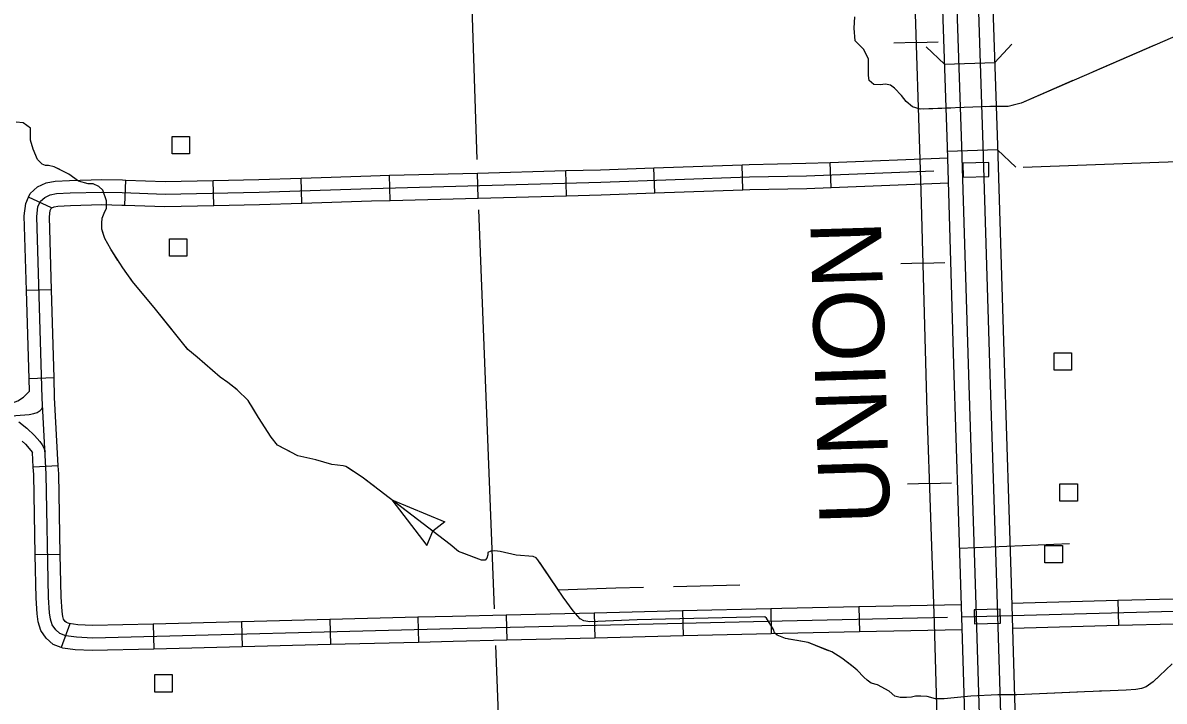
# Model space of a CAD drawing. Extents: x 1084508 to 1142749, y 1057638 to 1093403.
# Drawn here: x 1138356 to 1140500, y 1078789 to 1080063 of the extents above; entities that cross this region are included whole.
import ezdxf

# ---------------------------------------------------------------- set-up
doc = ezdxf.new("R2010")
doc.units = 0
for name, color, linetype in [('Level 10', 7, 'Continuous'), ('Level 31', 7, 'Continuous'), ('Level 32', 7, 'Continuous'), ('Level 35', 7, 'Continuous'), ('Level 36', 7, 'Continuous'), ('Level 40', 7, 'Continuous'), ('Level 43', 7, 'Continuous'), ('Level 5', 7, 'Continuous'), ('Level 56', 7, 'Continuous')]:
    doc.layers.add(name, color=color, linetype=linetype)

msp = doc.modelspace()

# ---------------------------------------------------------------- linework, layer by layer
at = {"layer": 'Level 10'}
for points in [[(1140141.1, 1078123.6), (1140142.5, 1078191), (1140141.9, 1078227.7), (1140130.7, 1078599.3), (1140118.2, 1079008.1), (1140105.2, 1079421.1), (1140092.8, 1079829.9), (1140079.2, 1080235.8)], [(1140105.9, 1080236.7), (1140119.5, 1079830.8), (1140131.9, 1079421.9), (1140144.9, 1079009), (1140157.3, 1078600.1), (1140168.6, 1078228.3), (1140169.2, 1078191), (1140167.8, 1078124.3)], [(1140208.7, 1078125.3), (1140208.8, 1078132.7), (1140210, 1078190.9), (1140209.4, 1078229.3), (1140198.1, 1078601.3), (1140185.7, 1079010.2), (1140172.7, 1079423.2), (1140160.3, 1079832.1), (1140146.7, 1080237.9)], [(1140173.3, 1080238.8), (1140186.9, 1079833), (1140199.3, 1079424), (1140212.4, 1079011), (1140224.8, 1078602.1), (1140236, 1078229.9), (1140236.7, 1078190.8), (1140235.3, 1078125.9)], [(1140170.4, 1079800.6), (1140121.6, 1079799.4)], [(1140121.6, 1079799.4), (1140122.3, 1079772.7), (1140171, 1079773.9), (1140170.4, 1079800.6)], [(1140191.7, 1078961.7), (1140143, 1078960.5)], [(1140143, 1078960.5), (1140143.7, 1078933.8), (1140192.4, 1078935), (1140191.7, 1078961.7)]]:
    msp.add_lwpolyline(points, dxfattribs=at)
at = {"layer": 'Level 31'}
msp.add_lwpolyline([(1140116.1, 1079076.1), (1140322.4, 1079084.6)], dxfattribs=at)
at = {"layer": 'Level 32'}
for p, q in [((1139708.8, 1079749.2), (1139707.2, 1079796.3)), ((1139874.6, 1079753.6), (1139872.8, 1079800.7)), ((1139046, 1079729.3), (1139044.8, 1079776.4)), ((1139211.7, 1079733.7), (1139210.4, 1079780.7)), ((1139377.4, 1079738), (1139376.1, 1079785.1)), ((1139543.2, 1079743.3), (1139541.5, 1079790.4)), ((1138547.6, 1079720.4), (1138549.3, 1079767.4)), ((1138714.6, 1079719.5), (1138713.6, 1079766.6)), ((1138880.5, 1079724), (1138879, 1079771)), ((1138409.7, 1079715.4), (1138367, 1079735.3)), ((1138409.9, 1079561.4), (1138362.9, 1079560)), ((1138414.8, 1079395.7), (1138367.7, 1079394.4)), ((1138422.8, 1079230.8), (1138375.8, 1079228.2)), ((1138426.4, 1079064.3), (1138379.4, 1079063.4)), ((1139595.3, 1078958.2), (1139596.4, 1078911.2)), ((1139761, 1078962.2), (1139762.1, 1078915.2)), ((1139926.8, 1078965.7), (1139927.7, 1078918.7)), ((1140413, 1078977.7), (1140414.2, 1078930.7)), ((1138766.9, 1078937.8), (1138768.1, 1078890.7)), ((1138932.6, 1078942), (1138933.8, 1078894.9)), ((1139098.2, 1078946.2), (1139099.4, 1078899.1)), ((1139263.9, 1078950.2), (1139265.1, 1078903.2)), ((1139429.6, 1078954.2), (1139430.8, 1078907.2)), ((1138444.7, 1078933.8), (1138428.1, 1078889.7)), ((1138601.2, 1078933.6), (1138602.4, 1078886.6))]:
    msp.add_line(p, q, dxfattribs=at)
for points in [[(1139541.5, 1079790.4), (1139707.2, 1079796.3)], [(1139707.2, 1079796.3), (1139720.6, 1079796.8), (1139827.2, 1079798.9), (1139872.8, 1079800.7)], [(1139872.8, 1079800.7), (1140093.4, 1079809.3)], [(1140092.9, 1078945.7), (1139782.4, 1078939.2), (1139164.1, 1078924.3), (1138486.8, 1078907.2), (1138457, 1078908.6), (1138437.1, 1078911.5), (1138425.7, 1078915.7), (1138417.9, 1078922.8), (1138411.5, 1078932.1), (1138407.9, 1078942.8), (1138406.5, 1078954.8), (1138404.4, 1078983.3), (1138400.1, 1079215.1), (1138392.3, 1079358), (1138382.4, 1079699.3), (1138384.5, 1079717.1), (1138389.5, 1079727.7), (1138397.3, 1079734.8), (1138407.2, 1079739.8), (1138419.3, 1079742), (1138444.9, 1079743.4), (1138504.6, 1079744.8), (1138543, 1079744.1), (1138623.3, 1079741.2), (1138800.2, 1079744.8), (1139010.6, 1079751.9), (1139442, 1079763.3), (1139721.3, 1079773.2), (1139827.9, 1079775.4), (1140067.5, 1079784.7)], [(1138879, 1079771), (1139009.9, 1079775.4), (1139044.8, 1079776.4)], [(1139044.8, 1079776.4), (1139210.4, 1079780.7)], [(1139210.4, 1079780.7), (1139376.1, 1079785.1)], [(1139376.1, 1079785.1), (1139441.3, 1079786.8), (1139541.5, 1079790.4)], [(1138367, 1079735.3), (1138370.1, 1079742), (1138383.8, 1079754.5), (1138399.8, 1079762.4), (1138416.6, 1079765.4), (1138444, 1079766.9), (1138504.5, 1079768.4), (1138543.6, 1079767.6), (1138549.3, 1079767.4)], [(1138549.3, 1079767.4), (1138623.5, 1079764.8), (1138713.6, 1079766.6)], [(1138713.6, 1079766.6), (1138799.6, 1079768.3), (1138879, 1079771)], [(1139708.8, 1079749.2), (1139721.9, 1079749.7), (1139828.6, 1079751.8), (1139874.6, 1079753.6)], [(1139874.6, 1079753.6), (1140094.9, 1079762.3)], [(1138362.9, 1079560), (1138358.8, 1079700.4), (1138361.6, 1079723.6), (1138367, 1079735.3)], [(1138880.5, 1079724), (1139011.3, 1079728.4), (1139046, 1079729.3)], [(1139046, 1079729.3), (1139211.7, 1079733.7)], [(1139211.7, 1079733.7), (1139377.4, 1079738)], [(1139377.4, 1079738), (1139442.7, 1079739.8), (1139543.2, 1079743.3)], [(1139543.2, 1079743.3), (1139708.8, 1079749.2)], [(1138409.9, 1079561.4), (1138405.9, 1079698.2), (1138407.4, 1079710.5), (1138409.7, 1079715.4)], [(1138408.8, 1079713.5), (1138410.7, 1079715.2), (1138414.7, 1079717.2), (1138422, 1079718.5), (1138445.8, 1079719.9), (1138504.7, 1079721.3), (1138542.3, 1079720.6), (1138547.6, 1079720.4)], [(1138547.6, 1079720.4), (1138623.1, 1079717.7), (1138714.6, 1079719.5)], [(1138714.6, 1079719.5), (1138800.9, 1079721.3), (1138880.5, 1079724)], [(1138367.7, 1079394.4), (1138362.9, 1079560)], [(1138414.8, 1079395.7), (1138409.9, 1079561.4)], [(1138368.4, 1079370.8), (1138367.7, 1079394.4)], [(1138422.8, 1079230.8), (1138415.8, 1079359), (1138414.8, 1079395.7)], [(1138304.5, 1079345.2), (1138325.2, 1079346.7), (1138336.4, 1079349.2), (1138347, 1079352.7), (1138357.1, 1079359.5), (1138368.4, 1079370.8)], [(1138327.7, 1079321.4), (1138333.8, 1079323.6), (1138342.7, 1079325.1), (1138368.3, 1079326.9), (1138376.5, 1079328.8), (1138383, 1079330.9), (1138388.5, 1079334.6), (1138391.6, 1079337.7), (1138393.3, 1079339.9)], [(1138348.6, 1079313.1), (1138363.6, 1079301.7), (1138378.1, 1079287.6), (1138387.9, 1079276.2), (1138392.5, 1079270.1), (1138395.6, 1079264.8), (1138397.8, 1079257.5)], [(1138354.9, 1079277.3), (1138360.9, 1079271.5), (1138374.3, 1079256)], [(1138375.8, 1079228.2), (1138374.3, 1079256)], [(1138379.4, 1079063.4), (1138376.6, 1079214.2), (1138375.8, 1079228.2)], [(1138426.4, 1079064.3), (1138423.7, 1079215.9), (1138422.8, 1079230.8)], [(1138444.7, 1078933.8), (1138438.2, 1078936.2), (1138435.7, 1078938.5), (1138432.8, 1078942.7), (1138431, 1078947.9), (1138430, 1078957.1), (1138427.9, 1078984.4), (1138426.4, 1079064.3)], [(1138428.1, 1078889.7), (1138413.2, 1078895.3), (1138400.1, 1078907.2), (1138390.2, 1078921.5), (1138384.8, 1078937.6), (1138383.1, 1078952.6), (1138380.9, 1078982.2), (1138379.4, 1079063.4)], [(1142749.2, 1079021.3), (1142281.9, 1079002.5), (1142033.8, 1078996.8), (1141765.2, 1078988.3), (1141287.6, 1078978.3), (1140518, 1078957), (1140120.1, 1078946.4)], [(1140578.6, 1078982.2), (1140517.3, 1078980.5), (1140413, 1078977.7)], [(1139595.3, 1078958.2), (1139429.6, 1078954.2)], [(1139761, 1078962.2), (1139595.3, 1078958.2)], [(1139926.8, 1078965.7), (1139781.9, 1078962.7), (1139761, 1078962.2)], [(1140119.4, 1078969.7), (1139926.8, 1078965.7)], [(1140413, 1078977.7), (1140213.5, 1078972.4)], [(1138766.9, 1078937.8), (1138601.2, 1078933.6)], [(1138932.6, 1078942), (1138766.9, 1078937.8)], [(1139098.2, 1078946.2), (1138932.6, 1078942)], [(1139263.9, 1078950.2), (1139163.5, 1078947.8), (1139098.2, 1078946.2)], [(1139429.6, 1078954.2), (1139263.9, 1078950.2)], [(1138601.2, 1078933.6), (1138487.1, 1078930.8), (1138459.2, 1078932.1), (1138442.9, 1078934.4), (1138444.7, 1078933.8)], [(1139762.1, 1078915.2), (1139596.4, 1078911.2)], [(1139927.7, 1078918.7), (1139782.9, 1078915.7), (1139762.1, 1078915.2)], [(1140120.8, 1078922.7), (1139927.7, 1078918.7)], [(1140414.2, 1078930.7), (1140215, 1078925.4)], [(1140579.9, 1078935.1), (1140518.6, 1078933.4), (1140414.2, 1078930.7)], [(1138933.8, 1078894.9), (1138768.1, 1078890.7)], [(1139099.4, 1078899.1), (1138933.8, 1078894.9)], [(1139265.1, 1078903.2), (1139164.7, 1078900.7), (1139099.4, 1078899.1)], [(1139430.8, 1078907.2), (1139265.1, 1078903.2)], [(1139596.4, 1078911.2), (1139430.8, 1078907.2)], [(1138602.4, 1078886.6), (1138486.6, 1078883.6), (1138454.7, 1078885.2), (1138431.2, 1078888.5), (1138428.1, 1078889.7)], [(1138768.1, 1078890.7), (1138602.4, 1078886.6)]]:
    msp.add_lwpolyline(points, dxfattribs=at)
at = {"layer": 'Level 35'}
for points in [[(1140041.5, 1079900.3), (1140027.3, 1079905.1), (1140015.6, 1079914.8), (1140006.9, 1079926.5), (1139993.3, 1079940.1), (1139986, 1079945.9), (1139976.8, 1079947.4), (1139966.6, 1079946.4), (1139954.4, 1079946.9), (1139946.2, 1079954.7), (1139944.7, 1079963.9), (1139944.7, 1079980.9), (1139944.7, 1079995), (1139935.5, 1080013.5), (1139919.4, 1080029), (1139918, 1080052.8), (1139918.9, 1080074.2)], [(1138415.2, 1079792.4), (1138404.4, 1079794.7), (1138399, 1079794.7), (1138392.4, 1079797), (1138383.9, 1079806.3), (1138375.3, 1079825.7), (1138370.7, 1079842.3), (1138370.3, 1079856.2), (1138370.3, 1079865.1), (1138356.8, 1079874.8), (1138343.6, 1079876.4)]]:
    msp.add_lwpolyline(points, dxfattribs=at)
at = {"layer": 'Level 36'}
for p, q in [((1140087.6, 1079985.2), (1140053.2, 1080017.4)), ((1140181.7, 1079988.4), (1140213.9, 1080022.8)), ((1140087.6, 1079985.2), (1140181.7, 1079988.4)), ((1140187.2, 1079824.1), (1140093.1, 1079821.2)), ((1140187.2, 1079824.1), (1140221.5, 1079791.9))]:
    msp.add_line(p, q, dxfattribs=at)
at = {"layer": 'Level 40'}
for p, q in [((1140033.9, 1080025.7), (1139992.5, 1080024.4)), ((1140033.9, 1080025.7), (1140075.3, 1080027)), ((1140046.6, 1079611.5), (1140005.2, 1079610.4)), ((1140046.6, 1079611.5), (1140088, 1079612.7)), ((1140059.2, 1079197.4), (1140017.8, 1079196)), ((1140059.2, 1079197.4), (1140100.6, 1079198.8))]:
    msp.add_line(p, q, dxfattribs=at)
for points in [[(1139818.2, 1087065.9), (1139820.6, 1086944), (1139826.5, 1086710.9), (1139840.1, 1086313.3), (1139853.1, 1085895.6), (1139865, 1085511), (1139877.8, 1085073.8), (1139888.5, 1084713.4), (1139903.9, 1084259), (1139915.7, 1083853.2), (1139928.1, 1083432.5), (1139941.1, 1083024.8), (1139954.1, 1082614.2), (1139967.1, 1082216.6), (1139980.7, 1081790), (1139991.4, 1081399.6), (1140004.9, 1080972.4), (1140017.3, 1080565.3), (1140029.7, 1080158.3), (1140042.7, 1079747.1), (1140054.5, 1079333.5), (1140068.1, 1078935.3), (1140080, 1078514.6), (1140092.9, 1078122.4)], [(1140029.7, 1080158.3), (1140042.7, 1079747.1), (1140054.5, 1079333.5), (1140068.1, 1078935.3), (1140080, 1078514.6), (1140093.6, 1078101.1), (1140097.9, 1077956.8)]]:
    msp.add_lwpolyline(points, dxfattribs=at)
at = {"layer": 'Level 43'}
for p, q in [((1139049.5, 1079166.6), (1139115.1, 1079081.2)), ((1139049.5, 1079166.6), (1139149.1, 1079125.5)), ((1139115.1, 1079081.2), (1139126.1, 1079107.7)), ((1139149.1, 1079125.5), (1139126.3, 1079108))]:
    msp.add_line(p, q, dxfattribs=at)
for points in [[(1140851.8, 1080181.6), (1140231.6, 1079911.9), (1140206.8, 1079905.3), (1140173.8, 1079905.3), (1140041.5, 1079900.3)], [(1140480.8, 1080020.3), (1140366.8, 1079970.7)], [(1140328.8, 1079954.2), (1140231.6, 1079911.9), (1140213.9, 1079907.2)], [(1140099.5, 1079902.5), (1140048.5, 1079900.6)], [(1140172.7, 1079905.3), (1140163.9, 1079904.9)], [(1140514.8, 1078859.1), (1140479.6, 1078825.1), (1140466.1, 1078815.8), (1140457.6, 1078812.7), (1140447.1, 1078810.7), (1140428.9, 1078809.6), (1140398.8, 1078808.4), (1140350.4, 1078806.1), (1140223.1, 1078800.7), (1140187.5, 1078800.7), (1140136.8, 1078798), (1140086.5, 1078792.9), (1140070.6, 1078792.9), (1140054.7, 1078797.2), (1140042.8, 1078798), (1140032.7, 1078798), (1140025.3, 1078796.4), (1140016.1, 1078795.6), (1140004.4, 1078795.6), (1139994.4, 1078798), (1139983.2, 1078807.6), (1139961.5, 1078819.3), (1139949.9, 1078822.7), (1139942.1, 1078828.2), (1139936, 1078834), (1139923.6, 1078847.1), (1139915.8, 1078853.3), (1139894.5, 1078869.6), (1139875.6, 1078881.2), (1139831.5, 1078898.6), (1139788.9, 1078906.4), (1139773.4, 1078912.9), (1139768.4, 1078917.2), (1139766.1, 1078923), (1139753.3, 1078944.3), (1139749.8, 1078947.4), (1139509.9, 1078941.2), (1139421.3, 1078937.7), (1139410.1, 1078939.7), (1139403.1, 1078943.5), (1139390, 1078958.6), (1139371.4, 1078983.8), (1139323.8, 1079054.3), (1139320.7, 1079057.9), (1139314.5, 1079060.6), (1139282.8, 1079063), (1139253, 1079069.9), (1139242.9, 1079071.1), (1139235.2, 1079070.7), (1139229.8, 1079068), (1139229.8, 1079063.4), (1139227.8, 1079057.2), (1139224.7, 1079053.7), (1139222, 1079053.3), (1139217.8, 1079053.7), (1139174.4, 1079069.9), (1139158.6, 1079083.1), (1138993.3, 1079209.7), (1138963.1, 1079229.4), (1138957.7, 1079230.6), (1138936.4, 1079233.3), (1138906.3, 1079242.2), (1138872.6, 1079249.6), (1138834.7, 1079269.7), (1138822.7, 1079284.8), (1138799.1, 1079321.2), (1138779.3, 1079353.3), (1138758.8, 1079373.5), (1138741.4, 1079387), (1138727.1, 1079397.1), (1138683.8, 1079435), (1138666.3, 1079449.3), (1138605.2, 1079524.8), (1138562.2, 1079577.1), (1138543.7, 1079602.3), (1138521.2, 1079637.9), (1138510, 1079658), (1138504.6, 1079675.1), (1138504.6, 1079686.7), (1138505.4, 1079695.6), (1138509.2, 1079705.3), (1138513.1, 1079714.9), (1138513.5, 1079728.5), (1138506.5, 1079748.6), (1138498.8, 1079755.2), (1138488.3, 1079760.2), (1138479.1, 1079760.6), (1138460.5, 1079765.3), (1138442.7, 1079778.8), (1138415.2, 1079792.4)], [(1138425.6, 1079787.2), (1138415.2, 1079792.4)], [(1138534.7, 1079616.4), (1138521.2, 1079637.9), (1138510, 1079658), (1138505.9, 1079671.1)], [(1138636.7, 1079485.9), (1138605.2, 1079524.8), (1138562.2, 1079577.1), (1138558.3, 1079582.4)], [(1138758, 1079374.1), (1138741.4, 1079387), (1138727.1, 1079397.1), (1138683.8, 1079435), (1138666.3, 1079449.3), (1138662.8, 1079453.7)], [(1138866.1, 1079253), (1138834.7, 1079269.7), (1138822.7, 1079284.8), (1138799.1, 1079321.2), (1138785.4, 1079343.4)], [(1138965.9, 1079227.7), (1138963.1, 1079229.4), (1138957.7, 1079230.6), (1138936.4, 1079233.3), (1138906.3, 1079242.2), (1138905.9, 1079242.3)], [(1139016.6, 1079191.8), (1138993.3, 1079209.7), (1138965.9, 1079227.7)], [(1139148.2, 1079091.1), (1139049.5, 1079166.6)], [(1139291.2, 1079062.4), (1139282.8, 1079063), (1139253, 1079069.9), (1139242.9, 1079071.1), (1139235.2, 1079070.7), (1139229.8, 1079068), (1139229.8, 1079063.4), (1139227.8, 1079057.2), (1139224.7, 1079053.7), (1139222, 1079053.3), (1139217.8, 1079053.7), (1139181.7, 1079067.2)], [(1139362.5, 1078996.9), (1139327.4, 1079048.9)], [(1139522.1, 1079002.5), (1139470, 1079001.1), (1139362.5, 1078996.9)], [(1139702.7, 1079006.7), (1139578.5, 1079003.5)], [(1139810.8, 1078902.4), (1139794.3, 1078905.4)], [(1139869.8, 1078883.5), (1139831.5, 1078898.6), (1139810.8, 1078902.4)], [(1140007.1, 1078795.6), (1140004.4, 1078795.6), (1139994.4, 1078798), (1139983.2, 1078807.6), (1139961.5, 1078819.3), (1139949.9, 1078822.7), (1139942.1, 1078828.2), (1139936, 1078834), (1139923.6, 1078847.1), (1139915.8, 1078853.3), (1139904.8, 1078861.7)], [(1140493.8, 1078838.8), (1140479.6, 1078825.1), (1140466.1, 1078815.8), (1140457.6, 1078812.7), (1140447.1, 1078810.7), (1140428.9, 1078809.6), (1140398.8, 1078808.4), (1140378.8, 1078807.5)], [(1140337.4, 1078805.5), (1140223.1, 1078800.7), (1140213.2, 1078800.7)]]:
    msp.add_lwpolyline(points, dxfattribs=at)
at = {"layer": 'Level 5'}
for points in [[(1139177.8, 1080757.6), (1139208.7, 1079805.9)], [(1140235.1, 1079791.8), (1140881.7, 1079815.3)], [(1139212.1, 1079711.5), (1139241.4, 1078962.1)], [(1139244.1, 1078893.2), (1139274.9, 1078102.4)]]:
    msp.add_lwpolyline(points, dxfattribs=at)
at = {"layer": 'Level 56'}
for points in [[(1138636.4, 1079816.4), (1138636.4, 1079849.1), (1138669.1, 1079849.1), (1138669.1, 1079816.4)], [(1138631.6, 1079624.4), (1138631.6, 1079657.1), (1138664.4, 1079657.1), (1138664.4, 1079624.4)], [(1140293.2, 1079410.3), (1140293.2, 1079443), (1140326, 1079443), (1140326, 1079410.3)], [(1140304.3, 1079164.5), (1140304.3, 1079197.1), (1140337, 1079197.1), (1140337, 1079164.5)], [(1140276.2, 1079048.3), (1140276.2, 1079080.9), (1140308.9, 1079080.9), (1140308.9, 1079048.3)], [(1138604, 1078805.9), (1138604, 1078838.6), (1138636.8, 1078838.6), (1138636.8, 1078805.9)]]:
    msp.add_lwpolyline(points, close=True, dxfattribs=at)

# ---------------------------------------------------------------- texts
at = {"layer": 'Level 40'}
msp.add_text('UNION', height=132.58, rotation=91.7719, dxfattribs=at).set_placement((1139985.4, 1079122.2))

doc.saveas('drawing.dxf')
